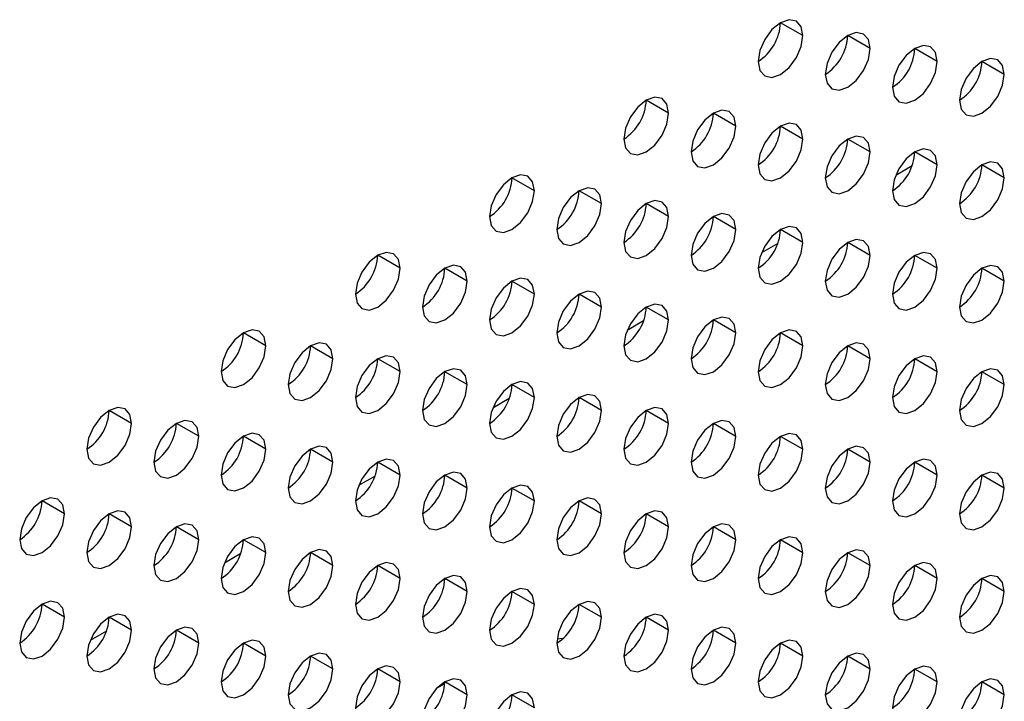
# Model space of a CAD drawing. Header units: millimetres. Extents: x 0 to 1118, y 0 to 864.
# Tile 287 of 438: x 985.26 to 988.37, y 637.62 to 639.77. Entities that reach past the tile are written whole.
import ezdxf

# ---------------------------------------------------------------- set-up
doc = ezdxf.new("R2010")
doc.units = ezdxf.units.MM

msp = doc.modelspace()

# ---------------------------------------------------------------- linework, layer by layer
at = {"color": 7, "linetype": 'Continuous', "lineweight": 25}
for p, q in [((987.7352, 639.7198), (987.6644, 639.7606)), ((987.9473, 639.6789), (987.8766, 639.7197)), ((988.1594, 639.6381), (988.0887, 639.6789)), ((988.3716, 639.5972), (988.3008, 639.638)), ((987.3109, 639.4748), (987.2402, 639.5156)), ((987.523, 639.434), (987.4523, 639.4748)), ((987.7352, 639.3931), (987.6644, 639.434)), ((987.9473, 639.3523), (987.8766, 639.3931)), ((988.1594, 639.3114), (988.0887, 639.3523)), ((988.3716, 639.2706), (988.3008, 639.3114)), ((986.8866, 639.2299), (986.8159, 639.2707)), ((987.0988, 639.1891), (987.0281, 639.2299)), ((987.3109, 639.1482), (987.2402, 639.189)), ((987.523, 639.1074), (987.4523, 639.1482)), ((987.7352, 639.0665), (987.6644, 639.1073)), ((987.9473, 639.0257), (987.8766, 639.0665)), ((986.4624, 638.985), (986.3917, 639.0258)), ((988.1594, 638.9848), (988.0887, 639.0256)), ((986.6745, 638.9441), (986.6038, 638.985)), ((988.3716, 638.944), (988.3008, 638.9848)), ((986.8866, 638.9033), (986.8159, 638.9441)), ((987.0988, 638.8624), (987.0281, 638.9033)), ((987.3109, 638.8216), (987.2402, 638.8624)), ((987.523, 638.7807), (987.4523, 638.8216)), ((986.0381, 638.7401), (985.9674, 638.7809)), ((987.7352, 638.7399), (987.6644, 638.7807)), ((986.2502, 638.6992), (986.1795, 638.74)), ((987.9473, 638.6991), (987.8766, 638.7399)), ((986.4624, 638.6584), (986.3917, 638.6992)), ((988.1594, 638.6582), (988.0887, 638.699)), ((986.6745, 638.6175), (986.6038, 638.6583)), ((988.3716, 638.6174), (988.3008, 638.6582)), ((986.8866, 638.5767), (986.8159, 638.6175)), ((987.0988, 638.5358), (987.0281, 638.5766)), ((985.6138, 638.4951), (985.5431, 638.536)), ((987.3109, 638.495), (987.2402, 638.5358)), ((985.826, 638.4543), (985.7553, 638.4951)), ((987.523, 638.4541), (987.4523, 638.495)), ((986.0381, 638.4134), (985.9674, 638.4543)), ((987.7352, 638.4133), (987.6644, 638.4541)), ((986.2502, 638.3726), (986.1795, 638.4134)), ((987.9473, 638.3724), (987.8766, 638.4133)), ((986.4624, 638.3318), (986.3917, 638.3726)), ((988.1594, 638.3316), (988.0887, 638.3724)), ((986.6745, 638.2909), (986.6038, 638.3317)), ((988.3716, 638.2907), (988.3008, 638.3316)), ((986.8866, 638.2501), (986.8159, 638.2909)), ((985.4017, 638.2094), (985.331, 638.2502)), ((987.0988, 638.2092), (987.0281, 638.25)), ((985.6138, 638.1685), (985.5431, 638.2093)), ((987.3109, 638.1684), (987.2402, 638.2092)), ((985.826, 638.1277), (985.7553, 638.1685)), ((987.523, 638.1275), (987.4523, 638.1683)), ((986.0381, 638.0868), (985.9674, 638.1276)), ((987.7352, 638.0867), (987.6644, 638.1275)), ((986.2502, 638.046), (986.1795, 638.0868)), ((987.9473, 638.0458), (987.8766, 638.0866)), ((986.4624, 638.0051), (986.3917, 638.046)), ((988.1594, 638.005), (988.0887, 638.0458)), ((986.6745, 637.9643), (986.6038, 638.0051)), ((988.3716, 637.9641), (988.3008, 638.0049)), ((986.8866, 637.9234), (986.8159, 637.9643)), ((985.4017, 637.8828), (985.331, 637.9236)), ((987.0988, 637.8826), (987.0281, 637.9234)), ((985.6138, 637.8419), (985.5431, 637.8827)), ((987.3109, 637.8417), (987.2402, 637.8826)), ((985.826, 637.8011), (985.7553, 637.8419)), ((987.523, 637.8009), (987.4523, 637.8417)), ((986.0381, 637.7602), (985.9674, 637.801)), ((987.7352, 637.7601), (987.6644, 637.8009)), ((986.2502, 637.7194), (986.1795, 637.7602)), ((987.9473, 637.7192), (987.8766, 637.76)), ((986.4624, 637.6785), (986.3917, 637.7193)), ((988.1594, 637.6784), (988.0887, 637.7192)), ((986.6745, 637.6377), (986.6038, 637.6785)), ((988.3716, 637.6375), (988.3008, 637.6783)), ((986.8866, 637.5968), (986.8159, 637.6376))]:
    msp.add_line(p, q, dxfattribs=at)
at = {"color": 8, "linetype": 'Continuous', "lineweight": 25}
for p, q in [((988.0801, 639.3083), (988.0284, 639.2784)), ((987.6558, 639.0633), (987.6041, 639.0335)), ((987.2316, 638.8184), (987.1799, 638.7886)), ((986.8073, 638.5735), (986.7556, 638.5436)), ((986.3831, 638.3286), (986.3313, 638.2987)), ((985.9588, 638.0836), (985.9071, 638.0538)), ((985.5345, 637.8387), (985.4828, 637.8089)), ((986.9747, 637.8152), (986.9591, 637.8138)), ((986.5822, 637.6621), (986.6037, 637.6745))]:
    msp.add_line(p, q, dxfattribs=at)
at = {"color": 7, "linetype": 'Continuous', "lineweight": 25, "flags": 128}
for points in [[(987.7352, 639.7198), (987.7298, 639.7479), (987.7144, 639.7655), (987.6915, 639.77), (987.6644, 639.7606), (987.6374, 639.7387), (987.6144, 639.7078), (987.5991, 639.6725), (987.5937, 639.6381)], [(987.5937, 639.6381), (987.5991, 639.61), (987.6144, 639.5923), (987.6374, 639.5879), (987.6644, 639.5973), (987.6915, 639.6191), (987.7144, 639.6501), (987.7298, 639.6854), (987.7352, 639.7198)], [(987.9473, 639.6789), (987.9419, 639.707), (987.9266, 639.7247), (987.9036, 639.7291), (987.8766, 639.7197), (987.8495, 639.6979), (987.8266, 639.667), (987.8113, 639.6316), (987.8059, 639.5973)], [(987.8059, 639.5973), (987.8113, 639.5691), (987.8266, 639.5515), (987.8495, 639.547), (987.8766, 639.5564), (987.9036, 639.5783), (987.9266, 639.6092), (987.9419, 639.6445), (987.9473, 639.6789)], [(988.1594, 639.6381), (988.154, 639.6662), (988.1387, 639.6838), (988.1158, 639.6883), (988.0887, 639.6789), (988.0617, 639.6571), (988.0387, 639.6261), (988.0234, 639.5908), (988.018, 639.5564)], [(988.3716, 639.5972), (988.3662, 639.6253), (988.3508, 639.643), (988.3279, 639.6474), (988.3008, 639.638), (988.2738, 639.6162), (988.2508, 639.5853), (988.2355, 639.5499), (988.2301, 639.5156)], [(988.018, 639.5564), (988.0234, 639.5283), (988.0387, 639.5106), (988.0617, 639.5062), (988.0887, 639.5156), (988.1158, 639.5374), (988.1387, 639.5684), (988.154, 639.6037), (988.1594, 639.6381)], [(988.2301, 639.5156), (988.2355, 639.4874), (988.2508, 639.4698), (988.2738, 639.4653), (988.3008, 639.4747), (988.3279, 639.4966), (988.3508, 639.5275), (988.3662, 639.5629), (988.3716, 639.5972)], [(987.3109, 639.4748), (987.3055, 639.503), (987.2902, 639.5206), (987.2672, 639.5251), (987.2402, 639.5157), (987.2131, 639.4938), (987.1902, 639.4629), (987.1749, 639.4275), (987.1695, 639.3932)], [(987.1695, 639.3932), (987.1749, 639.365), (987.1902, 639.3474), (987.2131, 639.3429), (987.2402, 639.3524), (987.2672, 639.3742), (987.2902, 639.4051), (987.3055, 639.4405), (987.3109, 639.4748)], [(987.523, 639.434), (987.5176, 639.4621), (987.5023, 639.4798), (987.4794, 639.4842), (987.4523, 639.4748), (987.4253, 639.453), (987.4023, 639.422), (987.387, 639.3867), (987.3816, 639.3523)], [(987.3816, 639.3523), (987.387, 639.3242), (987.4023, 639.3066), (987.4253, 639.3021), (987.4523, 639.3115), (987.4794, 639.3333), (987.5023, 639.3643), (987.5176, 639.3996), (987.523, 639.434)], [(987.7352, 639.3931), (987.7298, 639.4213), (987.7144, 639.4389), (987.6915, 639.4434), (987.6644, 639.434), (987.6374, 639.4121), (987.6144, 639.3812), (987.5991, 639.3458), (987.5937, 639.3115)], [(987.9473, 639.3523), (987.9419, 639.3804), (987.9266, 639.3981), (987.9036, 639.4025), (987.8766, 639.3931), (987.8495, 639.3713), (987.8266, 639.3403), (987.8113, 639.305), (987.8059, 639.2706)], [(987.5937, 639.3115), (987.5991, 639.2834), (987.6144, 639.2657), (987.6374, 639.2613), (987.6644, 639.2707), (987.6915, 639.2925), (987.7144, 639.3234), (987.7298, 639.3588), (987.7352, 639.3931)], [(987.8059, 639.2706), (987.8113, 639.2425), (987.8266, 639.2249), (987.8495, 639.2204), (987.8766, 639.2298), (987.9036, 639.2516), (987.9266, 639.2826), (987.9419, 639.3179), (987.9473, 639.3523)], [(988.1594, 639.3114), (988.154, 639.3396), (988.1387, 639.3572), (988.1158, 639.3617), (988.0887, 639.3523), (988.0617, 639.3304), (988.0387, 639.2995), (988.0234, 639.2642), (988.018, 639.2298)], [(988.018, 639.2298), (988.0234, 639.2017), (988.0387, 639.184), (988.0617, 639.1796), (988.0887, 639.189), (988.1158, 639.2108), (988.1387, 639.2417), (988.154, 639.2771), (988.1594, 639.3114)], [(988.3716, 639.2706), (988.3662, 639.2987), (988.3508, 639.3164), (988.3279, 639.3208), (988.3008, 639.3114), (988.2738, 639.2896), (988.2508, 639.2586), (988.2355, 639.2233), (988.2301, 639.189)], [(986.8866, 639.2299), (986.8812, 639.258), (986.8659, 639.2757), (986.843, 639.2801), (986.8159, 639.2707), (986.7889, 639.2489), (986.7659, 639.218), (986.7506, 639.1826), (986.7452, 639.1483)], [(988.2301, 639.189), (988.2355, 639.1608), (988.2508, 639.1432), (988.2738, 639.1387), (988.3008, 639.1481), (988.3279, 639.17), (988.3508, 639.2009), (988.3662, 639.2362), (988.3716, 639.2706)], [(986.7452, 639.1483), (986.7506, 639.1201), (986.7659, 639.1025), (986.7889, 639.098), (986.8159, 639.1074), (986.843, 639.1293), (986.8659, 639.1602), (986.8812, 639.1956), (986.8866, 639.2299)], [(987.0988, 639.1891), (987.0934, 639.2172), (987.0781, 639.2348), (987.0551, 639.2393), (987.0281, 639.2299), (987.001, 639.2081), (986.9781, 639.1771), (986.9627, 639.1418), (986.9573, 639.1074)], [(986.9573, 639.1074), (986.9627, 639.0793), (986.9781, 639.0616), (987.001, 639.0572), (987.0281, 639.0666), (987.0551, 639.0884), (987.0781, 639.1194), (987.0934, 639.1547), (987.0988, 639.1891)], [(987.3109, 639.1482), (987.3055, 639.1764), (987.2902, 639.194), (987.2672, 639.1985), (987.2402, 639.189), (987.2131, 639.1672), (987.1902, 639.1363), (987.1749, 639.1009), (987.1695, 639.0666)], [(987.1695, 639.0666), (987.1749, 639.0384), (987.1902, 639.0208), (987.2131, 639.0163), (987.2402, 639.0257), (987.2672, 639.0476), (987.2902, 639.0785), (987.3055, 639.1139), (987.3109, 639.1482)], [(987.523, 639.1074), (987.5176, 639.1355), (987.5023, 639.1531), (987.4794, 639.1576), (987.4523, 639.1482), (987.4253, 639.1264), (987.4023, 639.0954), (987.387, 639.0601), (987.3816, 639.0257)], [(987.3816, 639.0257), (987.387, 638.9976), (987.4023, 638.9799), (987.4253, 638.9755), (987.4523, 638.9849), (987.4794, 639.0067), (987.5023, 639.0377), (987.5176, 639.073), (987.523, 639.1074)], [(987.7352, 639.0665), (987.7298, 639.0947), (987.7144, 639.1123), (987.6915, 639.1168), (987.6644, 639.1074), (987.6374, 639.0855), (987.6144, 639.0546), (987.5991, 639.0192), (987.5937, 638.9849)], [(987.5937, 638.9849), (987.5991, 638.9567), (987.6144, 638.9391), (987.6374, 638.9346), (987.6644, 638.944), (987.6915, 638.9659), (987.7144, 638.9968), (987.7298, 639.0322), (987.7352, 639.0665)], [(987.9473, 639.0257), (987.9419, 639.0538), (987.9266, 639.0715), (987.9036, 639.0759), (987.8766, 639.0665), (987.8495, 639.0447), (987.8266, 639.0137), (987.8113, 638.9784), (987.8059, 638.944)], [(986.4624, 638.985), (986.457, 639.0131), (986.4417, 639.0308), (986.4187, 639.0352), (986.3917, 639.0258), (986.3646, 639.004), (986.3417, 638.973), (986.3263, 638.9377), (986.3209, 638.9033)], [(987.8059, 638.944), (987.8113, 638.9159), (987.8266, 638.8982), (987.8495, 638.8938), (987.8766, 638.9032), (987.9036, 638.925), (987.9266, 638.956), (987.9419, 638.9913), (987.9473, 639.0257)], [(988.1594, 638.9848), (988.154, 639.013), (988.1387, 639.0306), (988.1158, 639.0351), (988.0887, 639.0257), (988.0617, 639.0038), (988.0387, 638.9729), (988.0234, 638.9375), (988.018, 638.9032)], [(986.6745, 638.9441), (986.6691, 638.9723), (986.6538, 638.9899), (986.6308, 638.9944), (986.6038, 638.985), (986.5767, 638.9631), (986.5538, 638.9322), (986.5385, 638.8968), (986.5331, 638.8625)], [(988.3716, 638.944), (988.3662, 638.9721), (988.3508, 638.9898), (988.3279, 638.9942), (988.3008, 638.9848), (988.2738, 638.963), (988.2508, 638.932), (988.2355, 638.8967), (988.2301, 638.8623)], [(986.3209, 638.9033), (986.3263, 638.8752), (986.3417, 638.8576), (986.3646, 638.8531), (986.3917, 638.8625), (986.4187, 638.8843), (986.4417, 638.9153), (986.457, 638.9506), (986.4624, 638.985)], [(988.018, 638.9032), (988.0234, 638.875), (988.0387, 638.8574), (988.0617, 638.8529), (988.0887, 638.8623), (988.1158, 638.8842), (988.1387, 638.9151), (988.154, 638.9505), (988.1594, 638.9848)], [(986.5331, 638.8625), (986.5385, 638.8344), (986.5538, 638.8167), (986.5767, 638.8123), (986.6038, 638.8217), (986.6308, 638.8435), (986.6538, 638.8744), (986.6691, 638.9098), (986.6745, 638.9441)], [(986.8866, 638.9033), (986.8812, 638.9314), (986.8659, 638.9491), (986.843, 638.9535), (986.8159, 638.9441), (986.7889, 638.9223), (986.7659, 638.8913), (986.7506, 638.856), (986.7452, 638.8216)], [(988.2301, 638.8623), (988.2355, 638.8342), (988.2508, 638.8166), (988.2738, 638.8121), (988.3008, 638.8215), (988.3279, 638.8433), (988.3508, 638.8743), (988.3662, 638.9096), (988.3716, 638.944)], [(986.7452, 638.8216), (986.7506, 638.7935), (986.7659, 638.7759), (986.7889, 638.7714), (986.8159, 638.7808), (986.843, 638.8027), (986.8659, 638.8336), (986.8812, 638.8689), (986.8866, 638.9033)], [(987.0988, 638.8624), (987.0934, 638.8906), (987.0781, 638.9082), (987.0551, 638.9127), (987.0281, 638.9033), (987.001, 638.8814), (986.9781, 638.8505), (986.9627, 638.8152), (986.9573, 638.7808)], [(987.3109, 638.8216), (987.3055, 638.8497), (987.2902, 638.8674), (987.2672, 638.8718), (987.2402, 638.8624), (987.2131, 638.8406), (987.1902, 638.8096), (987.1749, 638.7743), (987.1695, 638.74)], [(986.9573, 638.7808), (986.9627, 638.7527), (986.9781, 638.735), (987.001, 638.7306), (987.0281, 638.74), (987.0551, 638.7618), (987.0781, 638.7927), (987.0934, 638.8281), (987.0988, 638.8624)], [(987.1695, 638.74), (987.1749, 638.7118), (987.1902, 638.6942), (987.2131, 638.6897), (987.2402, 638.6991), (987.2672, 638.721), (987.2902, 638.7519), (987.3055, 638.7872), (987.3109, 638.8216)], [(987.523, 638.7807), (987.5176, 638.8089), (987.5023, 638.8265), (987.4794, 638.831), (987.4523, 638.8216), (987.4253, 638.7997), (987.4023, 638.7688), (987.387, 638.7335), (987.3816, 638.6991)], [(986.0381, 638.7401), (986.0327, 638.7682), (986.0174, 638.7858), (985.9945, 638.7903), (985.9674, 638.7809), (985.9403, 638.7591), (985.9174, 638.7281), (985.9021, 638.6928), (985.8967, 638.6584)], [(987.3816, 638.6991), (987.387, 638.671), (987.4023, 638.6533), (987.4253, 638.6489), (987.4523, 638.6583), (987.4794, 638.6801), (987.5023, 638.7111), (987.5176, 638.7464), (987.523, 638.7807)], [(987.7352, 638.7399), (987.7298, 638.768), (987.7144, 638.7857), (987.6915, 638.7901), (987.6644, 638.7807), (987.6374, 638.7589), (987.6144, 638.728), (987.5991, 638.6926), (987.5937, 638.6583)], [(986.2502, 638.6992), (986.2449, 638.7274), (986.2295, 638.745), (986.2066, 638.7495), (986.1795, 638.74), (986.1525, 638.7182), (986.1295, 638.6873), (986.1142, 638.6519), (986.1088, 638.6176)], [(987.9473, 638.6991), (987.9419, 638.7272), (987.9266, 638.7448), (987.9036, 638.7493), (987.8766, 638.7399), (987.8495, 638.7181), (987.8266, 638.6871), (987.8113, 638.6518), (987.8059, 638.6174)], [(985.8967, 638.6584), (985.9021, 638.6303), (985.9174, 638.6126), (985.9403, 638.6082), (985.9674, 638.6176), (985.9945, 638.6394), (986.0174, 638.6704), (986.0327, 638.7057), (986.0381, 638.7401)], [(987.5937, 638.6583), (987.5991, 638.6301), (987.6144, 638.6125), (987.6374, 638.608), (987.6644, 638.6174), (987.6915, 638.6393), (987.7144, 638.6702), (987.7298, 638.7055), (987.7352, 638.7399)], [(986.1088, 638.6176), (986.1142, 638.5894), (986.1295, 638.5718), (986.1525, 638.5673), (986.1795, 638.5767), (986.2066, 638.5986), (986.2295, 638.6295), (986.2449, 638.6649), (986.2502, 638.6992)], [(986.4624, 638.6584), (986.457, 638.6865), (986.4417, 638.7041), (986.4187, 638.7086), (986.3917, 638.6992), (986.3646, 638.6774), (986.3417, 638.6464), (986.3263, 638.6111), (986.3209, 638.5767)], [(987.8059, 638.6174), (987.8113, 638.5893), (987.8266, 638.5716), (987.8495, 638.5672), (987.8766, 638.5766), (987.9036, 638.5984), (987.9266, 638.6294), (987.9419, 638.6647), (987.9473, 638.6991)], [(988.1594, 638.6582), (988.154, 638.6863), (988.1387, 638.704), (988.1158, 638.7084), (988.0887, 638.699), (988.0617, 638.6772), (988.0387, 638.6463), (988.0234, 638.6109), (988.018, 638.5766)], [(986.3209, 638.5767), (986.3263, 638.5486), (986.3417, 638.5309), (986.3646, 638.5265), (986.3917, 638.5359), (986.4187, 638.5577), (986.4417, 638.5887), (986.457, 638.624), (986.4624, 638.6584)], [(986.6745, 638.6175), (986.6691, 638.6457), (986.6538, 638.6633), (986.6308, 638.6678), (986.6038, 638.6584), (986.5767, 638.6365), (986.5538, 638.6056), (986.5385, 638.5702), (986.5331, 638.5359)], [(988.018, 638.5766), (988.0234, 638.5484), (988.0387, 638.5308), (988.0617, 638.5263), (988.0887, 638.5357), (988.1158, 638.5576), (988.1387, 638.5885), (988.154, 638.6239), (988.1594, 638.6582)], [(988.3716, 638.6174), (988.3662, 638.6455), (988.3508, 638.6631), (988.3279, 638.6676), (988.3008, 638.6582), (988.2738, 638.6364), (988.2508, 638.6054), (988.2355, 638.5701), (988.2301, 638.5357)], [(986.8866, 638.5767), (986.8812, 638.6048), (986.8659, 638.6225), (986.843, 638.6269), (986.8159, 638.6175), (986.7889, 638.5957), (986.7659, 638.5647), (986.7506, 638.5294), (986.7452, 638.495)], [(986.5331, 638.5359), (986.5385, 638.5077), (986.5538, 638.4901), (986.5767, 638.4856), (986.6038, 638.495), (986.6308, 638.5169), (986.6538, 638.5478), (986.6691, 638.5832), (986.6745, 638.6175)], [(988.2301, 638.5357), (988.2355, 638.5076), (988.2508, 638.4899), (988.2738, 638.4855), (988.3008, 638.4949), (988.3279, 638.5167), (988.3508, 638.5477), (988.3662, 638.583), (988.3716, 638.6174)], [(986.7452, 638.495), (986.7506, 638.4669), (986.7659, 638.4492), (986.7889, 638.4448), (986.8159, 638.4542), (986.843, 638.476), (986.8659, 638.507), (986.8812, 638.5423), (986.8866, 638.5767)], [(987.0988, 638.5358), (987.0934, 638.564), (987.0781, 638.5816), (987.0551, 638.5861), (987.0281, 638.5767), (987.001, 638.5548), (986.9781, 638.5239), (986.9627, 638.4885), (986.9573, 638.4542)], [(985.6138, 638.4951), (985.6085, 638.5233), (985.5931, 638.5409), (985.5702, 638.5454), (985.5431, 638.536), (985.5161, 638.5141), (985.4931, 638.4832), (985.4778, 638.4479), (985.4724, 638.4135)], [(986.9573, 638.4542), (986.9627, 638.426), (986.9781, 638.4084), (987.001, 638.4039), (987.0281, 638.4134), (987.0551, 638.4352), (987.0781, 638.4661), (987.0934, 638.5015), (987.0988, 638.5358)], [(987.3109, 638.495), (987.3055, 638.5231), (987.2902, 638.5408), (987.2672, 638.5452), (987.2402, 638.5358), (987.2131, 638.514), (987.1902, 638.483), (987.1749, 638.4477), (987.1695, 638.4133)], [(985.4724, 638.4135), (985.4778, 638.3854), (985.4931, 638.3677), (985.5161, 638.3633), (985.5431, 638.3727), (985.5702, 638.3945), (985.5931, 638.4254), (985.6085, 638.4608), (985.6138, 638.4951)], [(985.826, 638.4543), (985.8206, 638.4824), (985.8053, 638.5001), (985.7823, 638.5045), (985.7553, 638.4951), (985.7282, 638.4733), (985.7053, 638.4423), (985.6899, 638.407), (985.6846, 638.3727)], [(987.1695, 638.4133), (987.1749, 638.3852), (987.1902, 638.3676), (987.2131, 638.3631), (987.2402, 638.3725), (987.2672, 638.3943), (987.2902, 638.4253), (987.3055, 638.4606), (987.3109, 638.495)], [(987.523, 638.4541), (987.5176, 638.4823), (987.5023, 638.4999), (987.4794, 638.5044), (987.4523, 638.495), (987.4253, 638.4731), (987.4023, 638.4422), (987.387, 638.4068), (987.3816, 638.3725)], [(986.0381, 638.4134), (986.0327, 638.4416), (986.0174, 638.4592), (985.9945, 638.4637), (985.9674, 638.4543), (985.9403, 638.4324), (985.9174, 638.4015), (985.9021, 638.3662), (985.8967, 638.3318)], [(985.6846, 638.3727), (985.6899, 638.3445), (985.7053, 638.3269), (985.7282, 638.3224), (985.7553, 638.3318), (985.7823, 638.3537), (985.8053, 638.3846), (985.8206, 638.4199), (985.826, 638.4543)], [(987.3816, 638.3725), (987.387, 638.3444), (987.4023, 638.3267), (987.4253, 638.3223), (987.4523, 638.3317), (987.4794, 638.3535), (987.5023, 638.3844), (987.5176, 638.4198), (987.523, 638.4541)], [(987.7352, 638.4133), (987.7298, 638.4414), (987.7144, 638.4591), (987.6915, 638.4635), (987.6644, 638.4541), (987.6374, 638.4323), (987.6144, 638.4013), (987.5991, 638.366), (987.5937, 638.3316)], [(985.8967, 638.3318), (985.9021, 638.3037), (985.9174, 638.286), (985.9403, 638.2816), (985.9674, 638.291), (985.9945, 638.3128), (986.0174, 638.3437), (986.0327, 638.3791), (986.0381, 638.4134)], [(986.2502, 638.3726), (986.2449, 638.4007), (986.2295, 638.4184), (986.2066, 638.4228), (986.1795, 638.4134), (986.1525, 638.3916), (986.1295, 638.3607), (986.1142, 638.3253), (986.1088, 638.291)], [(987.5937, 638.3316), (987.5991, 638.3035), (987.6144, 638.2859), (987.6374, 638.2814), (987.6644, 638.2908), (987.6915, 638.3126), (987.7144, 638.3436), (987.7298, 638.3789), (987.7352, 638.4133)], [(987.9473, 638.3724), (987.9419, 638.4006), (987.9266, 638.4182), (987.9036, 638.4227), (987.8766, 638.4133), (987.8495, 638.3914), (987.8266, 638.3605), (987.8113, 638.3252), (987.8059, 638.2908)], [(986.1088, 638.291), (986.1142, 638.2628), (986.1295, 638.2452), (986.1525, 638.2407), (986.1795, 638.2501), (986.2066, 638.272), (986.2295, 638.3029), (986.2449, 638.3382), (986.2502, 638.3726)], [(986.4624, 638.3318), (986.457, 638.3599), (986.4417, 638.3775), (986.4187, 638.382), (986.3917, 638.3726), (986.3646, 638.3507), (986.3417, 638.3198), (986.3263, 638.2845), (986.3209, 638.2501)], [(987.8059, 638.2908), (987.8113, 638.2627), (987.8266, 638.245), (987.8495, 638.2406), (987.8766, 638.25), (987.9036, 638.2718), (987.9266, 638.3027), (987.9419, 638.3381), (987.9473, 638.3724)], [(988.1594, 638.3316), (988.154, 638.3597), (988.1387, 638.3774), (988.1158, 638.3818), (988.0887, 638.3724), (988.0617, 638.3506), (988.0387, 638.3196), (988.0234, 638.2843), (988.018, 638.25)], [(986.6745, 638.2909), (986.6691, 638.319), (986.6538, 638.3367), (986.6308, 638.3411), (986.6038, 638.3317), (986.5767, 638.3099), (986.5538, 638.279), (986.5385, 638.2436), (986.5331, 638.2093)], [(988.3716, 638.2907), (988.3662, 638.3189), (988.3508, 638.3365), (988.3279, 638.341), (988.3008, 638.3316), (988.2738, 638.3097), (988.2508, 638.2788), (988.2355, 638.2435), (988.2301, 638.2091)], [(986.3209, 638.2501), (986.3263, 638.222), (986.3417, 638.2043), (986.3646, 638.1999), (986.3917, 638.2093), (986.4187, 638.2311), (986.4417, 638.2621), (986.457, 638.2974), (986.4624, 638.3318)], [(988.018, 638.25), (988.0234, 638.2218), (988.0387, 638.2042), (988.0617, 638.1997), (988.0887, 638.2091), (988.1158, 638.231), (988.1387, 638.2619), (988.154, 638.2972), (988.1594, 638.3316)], [(986.5331, 638.2093), (986.5385, 638.1811), (986.5538, 638.1635), (986.5767, 638.159), (986.6038, 638.1684), (986.6308, 638.1903), (986.6538, 638.2212), (986.6691, 638.2565), (986.6745, 638.2909)], [(986.8866, 638.2501), (986.8812, 638.2782), (986.8659, 638.2958), (986.843, 638.3003), (986.8159, 638.2909), (986.7889, 638.2691), (986.7659, 638.2381), (986.7506, 638.2028), (986.7452, 638.1684)], [(988.2301, 638.2091), (988.2355, 638.181), (988.2508, 638.1633), (988.2738, 638.1589), (988.3008, 638.1683), (988.3279, 638.1901), (988.3508, 638.221), (988.3662, 638.2564), (988.3716, 638.2907)], [(985.4017, 638.2094), (985.3963, 638.2375), (985.381, 638.2552), (985.3581, 638.2596), (985.331, 638.2502), (985.3039, 638.2284), (985.281, 638.1974), (985.2657, 638.1621), (985.2603, 638.1277)], [(986.7452, 638.1684), (986.7506, 638.1403), (986.7659, 638.1226), (986.7889, 638.1182), (986.8159, 638.1276), (986.843, 638.1494), (986.8659, 638.1804), (986.8812, 638.2157), (986.8866, 638.2501)], [(987.0988, 638.2092), (987.0934, 638.2373), (987.0781, 638.255), (987.0551, 638.2594), (987.0281, 638.25), (987.001, 638.2282), (986.9781, 638.1973), (986.9627, 638.1619), (986.9573, 638.1276)], [(985.6138, 638.1685), (985.6085, 638.1967), (985.5931, 638.2143), (985.5702, 638.2188), (985.5431, 638.2094), (985.5161, 638.1875), (985.4931, 638.1566), (985.4778, 638.1212), (985.4724, 638.0869)], [(987.3109, 638.1684), (987.3055, 638.1965), (987.2902, 638.2141), (987.2672, 638.2186), (987.2402, 638.2092), (987.2131, 638.1874), (987.1902, 638.1564), (987.1749, 638.1211), (987.1695, 638.0867)], [(985.2603, 638.1277), (985.2657, 638.0996), (985.281, 638.0819), (985.3039, 638.0775), (985.331, 638.0869), (985.3581, 638.1087), (985.381, 638.1397), (985.3963, 638.175), (985.4017, 638.2094)], [(986.9573, 638.1276), (986.9627, 638.0994), (986.9781, 638.0818), (987.001, 638.0773), (987.0281, 638.0867), (987.0551, 638.1086), (987.0781, 638.1395), (987.0934, 638.1749), (987.0988, 638.2092)], [(985.4724, 638.0869), (985.4778, 638.0587), (985.4931, 638.0411), (985.5161, 638.0366), (985.5431, 638.046), (985.5702, 638.0679), (985.5931, 638.0988), (985.6085, 638.1342), (985.6138, 638.1685)], [(985.826, 638.1277), (985.8206, 638.1558), (985.8053, 638.1735), (985.7823, 638.1779), (985.7553, 638.1685), (985.7282, 638.1467), (985.7053, 638.1157), (985.6899, 638.0804), (985.6846, 638.046)], [(987.1695, 638.0867), (987.1749, 638.0586), (987.1902, 638.0409), (987.2131, 638.0365), (987.2402, 638.0459), (987.2672, 638.0677), (987.2902, 638.0987), (987.3055, 638.134), (987.3109, 638.1684)], [(987.523, 638.1275), (987.5176, 638.1557), (987.5023, 638.1733), (987.4794, 638.1778), (987.4523, 638.1683), (987.4253, 638.1465), (987.4023, 638.1156), (987.387, 638.0802), (987.3816, 638.0459)], [(985.6846, 638.046), (985.6899, 638.0179), (985.7053, 638.0003), (985.7282, 637.9958), (985.7553, 638.0052), (985.7823, 638.027), (985.8053, 638.058), (985.8206, 638.0933), (985.826, 638.1277)], [(986.0381, 638.0868), (986.0327, 638.115), (986.0174, 638.1326), (985.9945, 638.1371), (985.9674, 638.1277), (985.9403, 638.1058), (985.9174, 638.0749), (985.9021, 638.0395), (985.8967, 638.0052)], [(987.3816, 638.0459), (987.387, 638.0177), (987.4023, 638.0001), (987.4253, 637.9956), (987.4523, 638.005), (987.4794, 638.0269), (987.5023, 638.0578), (987.5176, 638.0932), (987.523, 638.1275)], [(987.7352, 638.0867), (987.7298, 638.1148), (987.7144, 638.1325), (987.6915, 638.1369), (987.6644, 638.1275), (987.6374, 638.1057), (987.6144, 638.0747), (987.5991, 638.0394), (987.5937, 638.005)], [(986.2502, 638.046), (986.2449, 638.0741), (986.2295, 638.0918), (986.2066, 638.0962), (986.1795, 638.0868), (986.1525, 638.065), (986.1295, 638.034), (986.1142, 637.9987), (986.1088, 637.9643)], [(987.9473, 638.0458), (987.9419, 638.074), (987.9266, 638.0916), (987.9036, 638.0961), (987.8766, 638.0867), (987.8495, 638.0648), (987.8266, 638.0339), (987.8113, 637.9985), (987.8059, 637.9642)], [(985.8967, 638.0052), (985.9021, 637.977), (985.9174, 637.9594), (985.9403, 637.9549), (985.9674, 637.9644), (985.9945, 637.9862), (986.0174, 638.0171), (986.0327, 638.0525), (986.0381, 638.0868)], [(987.5937, 638.005), (987.5991, 637.9769), (987.6144, 637.9592), (987.6374, 637.9548), (987.6644, 637.9642), (987.6915, 637.986), (987.7144, 638.017), (987.7298, 638.0523), (987.7352, 638.0867)], [(986.1088, 637.9643), (986.1142, 637.9362), (986.1295, 637.9186), (986.1525, 637.9141), (986.1795, 637.9235), (986.2066, 637.9453), (986.2295, 637.9763), (986.2449, 638.0116), (986.2502, 638.046)], [(986.4624, 638.0051), (986.457, 638.0333), (986.4417, 638.0509), (986.4187, 638.0554), (986.3917, 638.046), (986.3646, 638.0241), (986.3417, 637.9932), (986.3263, 637.9578), (986.3209, 637.9235)], [(987.8059, 637.9642), (987.8113, 637.936), (987.8266, 637.9184), (987.8495, 637.9139), (987.8766, 637.9233), (987.9036, 637.9452), (987.9266, 637.9761), (987.9419, 638.0115), (987.9473, 638.0458)], [(988.1594, 638.005), (988.154, 638.0331), (988.1387, 638.0508), (988.1158, 638.0552), (988.0887, 638.0458), (988.0617, 638.024), (988.0387, 637.993), (988.0234, 637.9577), (988.018, 637.9233)], [(986.3209, 637.9235), (986.3263, 637.8954), (986.3417, 637.8777), (986.3646, 637.8733), (986.3917, 637.8827), (986.4187, 637.9045), (986.4417, 637.9354), (986.457, 637.9708), (986.4624, 638.0051)], [(986.6745, 637.9643), (986.6691, 637.9924), (986.6538, 638.0101), (986.6308, 638.0145), (986.6038, 638.0051), (986.5767, 637.9833), (986.5538, 637.9523), (986.5385, 637.917), (986.5331, 637.8826)], [(988.018, 637.9233), (988.0234, 637.8952), (988.0387, 637.8776), (988.0617, 637.8731), (988.0887, 637.8825), (988.1158, 637.9043), (988.1387, 637.9353), (988.154, 637.9706), (988.1594, 638.005)], [(988.3716, 637.9641), (988.3662, 637.9923), (988.3508, 638.0099), (988.3279, 638.0144), (988.3008, 638.005), (988.2738, 637.9831), (988.2508, 637.9522), (988.2355, 637.9168), (988.2301, 637.8825)], [(986.8866, 637.9234), (986.8812, 637.9516), (986.8659, 637.9692), (986.843, 637.9737), (986.8159, 637.9643), (986.7889, 637.9424), (986.7659, 637.9115), (986.7506, 637.8762), (986.7452, 637.8418)], [(986.5331, 637.8826), (986.5385, 637.8545), (986.5538, 637.8369), (986.5767, 637.8324), (986.6038, 637.8418), (986.6308, 637.8636), (986.6538, 637.8946), (986.6691, 637.9299), (986.6745, 637.9643)], [(988.2301, 637.8825), (988.2355, 637.8543), (988.2508, 637.8367), (988.2738, 637.8322), (988.3008, 637.8417), (988.3279, 637.8635), (988.3508, 637.8944), (988.3662, 637.9298), (988.3716, 637.9641)], [(985.4017, 637.8828), (985.3963, 637.9109), (985.381, 637.9285), (985.3581, 637.933), (985.331, 637.9236), (985.3039, 637.9017), (985.281, 637.8708), (985.2657, 637.8355), (985.2603, 637.8011)], [(986.7452, 637.8418), (986.7506, 637.8137), (986.7659, 637.796), (986.7889, 637.7916), (986.8159, 637.801), (986.843, 637.8228), (986.8659, 637.8537), (986.8812, 637.8891), (986.8866, 637.9234)], [(987.0988, 637.8826), (987.0934, 637.9107), (987.0781, 637.9284), (987.0551, 637.9328), (987.0281, 637.9234), (987.001, 637.9016), (986.9781, 637.8706), (986.9627, 637.8353), (986.9573, 637.801)], [(985.2603, 637.8011), (985.2657, 637.773), (985.281, 637.7553), (985.3039, 637.7509), (985.331, 637.7603), (985.3581, 637.7821), (985.381, 637.8131), (985.3963, 637.8484), (985.4017, 637.8828)], [(985.6138, 637.8419), (985.6085, 637.87), (985.5931, 637.8877), (985.5702, 637.8921), (985.5431, 637.8827), (985.5161, 637.8609), (985.4931, 637.83), (985.4778, 637.7946), (985.4724, 637.7603)], [(986.9573, 637.801), (986.9627, 637.7728), (986.9781, 637.7552), (987.001, 637.7507), (987.0281, 637.7601), (987.0551, 637.782), (987.0781, 637.8129), (987.0934, 637.8482), (987.0988, 637.8826)], [(987.3109, 637.8417), (987.3055, 637.8699), (987.2902, 637.8875), (987.2672, 637.892), (987.2402, 637.8826), (987.2131, 637.8607), (987.1902, 637.8298), (987.1749, 637.7945), (987.1695, 637.7601)], [(985.4724, 637.7603), (985.4778, 637.7321), (985.4931, 637.7145), (985.5161, 637.71), (985.5431, 637.7194), (985.5702, 637.7413), (985.5931, 637.7722), (985.6085, 637.8076), (985.6138, 637.8419)], [(985.826, 637.8011), (985.8206, 637.8292), (985.8053, 637.8468), (985.7823, 637.8513), (985.7553, 637.8419), (985.7282, 637.8201), (985.7053, 637.7891), (985.6899, 637.7538), (985.6846, 637.7194)], [(987.1695, 637.7601), (987.1749, 637.732), (987.1902, 637.7143), (987.2131, 637.7099), (987.2402, 637.7193), (987.2672, 637.7411), (987.2902, 637.7721), (987.3055, 637.8074), (987.3109, 637.8417)], [(987.523, 637.8009), (987.5176, 637.829), (987.5023, 637.8467), (987.4794, 637.8511), (987.4523, 637.8417), (987.4253, 637.8199), (987.4023, 637.789), (987.387, 637.7536), (987.3816, 637.7193)], [(986.0381, 637.7602), (986.0327, 637.7884), (986.0174, 637.806), (985.9945, 637.8105), (985.9674, 637.801), (985.9403, 637.7792), (985.9174, 637.7483), (985.9021, 637.7129), (985.8967, 637.6786)], [(985.6846, 637.7194), (985.6899, 637.6913), (985.7053, 637.6736), (985.7282, 637.6692), (985.7553, 637.6786), (985.7823, 637.7004), (985.8053, 637.7314), (985.8206, 637.7667), (985.826, 637.8011)], [(987.3816, 637.7193), (987.387, 637.6911), (987.4023, 637.6735), (987.4253, 637.669), (987.4523, 637.6784), (987.4794, 637.7003), (987.5023, 637.7312), (987.5176, 637.7665), (987.523, 637.8009)], [(987.7352, 637.7601), (987.7298, 637.7882), (987.7144, 637.8058), (987.6915, 637.8103), (987.6644, 637.8009), (987.6374, 637.779), (987.6144, 637.7481), (987.5991, 637.7128), (987.5937, 637.6784)], [(985.8967, 637.6786), (985.9021, 637.6504), (985.9174, 637.6328), (985.9403, 637.6283), (985.9674, 637.6377), (985.9945, 637.6596), (986.0174, 637.6905), (986.0327, 637.7259), (986.0381, 637.7602)], [(986.2502, 637.7194), (986.2449, 637.7475), (986.2295, 637.7651), (986.2066, 637.7696), (986.1795, 637.7602), (986.1525, 637.7384), (986.1295, 637.7074), (986.1142, 637.6721), (986.1088, 637.6377)], [(987.5937, 637.6784), (987.5991, 637.6503), (987.6144, 637.6326), (987.6374, 637.6282), (987.6644, 637.6376), (987.6915, 637.6594), (987.7144, 637.6904), (987.7298, 637.7257), (987.7352, 637.7601)], [(987.9473, 637.7192), (987.9419, 637.7473), (987.9266, 637.765), (987.9036, 637.7694), (987.8766, 637.76), (987.8495, 637.7382), (987.8266, 637.7073), (987.8113, 637.6719), (987.8059, 637.6376)], [(986.1088, 637.6377), (986.1142, 637.6096), (986.1295, 637.5919), (986.1525, 637.5875), (986.1795, 637.5969), (986.2066, 637.6187), (986.2295, 637.6497), (986.2449, 637.685), (986.2502, 637.7194)], [(986.4624, 637.6785), (986.457, 637.7067), (986.4417, 637.7243), (986.4187, 637.7288), (986.3917, 637.7194), (986.3646, 637.6975), (986.3417, 637.6666), (986.3263, 637.6312), (986.3209, 637.5969)], [(987.8059, 637.6376), (987.8113, 637.6094), (987.8266, 637.5918), (987.8495, 637.5873), (987.8766, 637.5967), (987.9036, 637.6186), (987.9266, 637.6495), (987.9419, 637.6849), (987.9473, 637.7192)], [(988.1594, 637.6784), (988.154, 637.7065), (988.1387, 637.7241), (988.1158, 637.7286), (988.0887, 637.7192), (988.0617, 637.6974), (988.0387, 637.6664), (988.0234, 637.6311), (988.018, 637.5967)], [(986.6745, 637.6377), (986.6691, 637.6658), (986.6538, 637.6835), (986.6308, 637.6879), (986.6038, 637.6785), (986.5767, 637.6567), (986.5538, 637.6257), (986.5385, 637.5904), (986.5331, 637.556)], [(988.3716, 637.6375), (988.3662, 637.6657), (988.3508, 637.6833), (988.3279, 637.6878), (988.3008, 637.6783), (988.2738, 637.6565), (988.2508, 637.6256), (988.2355, 637.5902), (988.2301, 637.5559)], [(986.3209, 637.5969), (986.3263, 637.5687), (986.3417, 637.5511), (986.3646, 637.5466), (986.3917, 637.556), (986.4187, 637.5779), (986.4417, 637.6088), (986.457, 637.6442), (986.4624, 637.6785)], [(988.018, 637.5967), (988.0234, 637.5686), (988.0387, 637.5509), (988.0617, 637.5465), (988.0887, 637.5559), (988.1158, 637.5777), (988.1387, 637.6087), (988.154, 637.644), (988.1594, 637.6784)], [(986.5331, 637.556), (986.5385, 637.5279), (986.5538, 637.5102), (986.5767, 637.5058), (986.6038, 637.5152), (986.6308, 637.537), (986.6538, 637.568), (986.6691, 637.6033), (986.6745, 637.6377)], [(986.8866, 637.5968), (986.8812, 637.625), (986.8659, 637.6426), (986.843, 637.6471), (986.8159, 637.6377), (986.7889, 637.6158), (986.7659, 637.5849), (986.7506, 637.5495), (986.7452, 637.5152)], [(988.2301, 637.5559), (988.2355, 637.5277), (988.2508, 637.5101), (988.2738, 637.5056), (988.3008, 637.515), (988.3279, 637.5369), (988.3508, 637.5678), (988.3662, 637.6032), (988.3716, 637.6375)]]:
    msp.add_lwpolyline(points, dxfattribs=at)
at = {"color": 7, "linetype": 'Continuous', "lineweight": 25}
for centre in [(987.5109, 639.7676), (987.7231, 639.7267), (987.9352, 639.6859), (988.1473, 639.645), (987.0867, 639.5226), (987.2988, 639.4818), (987.5109, 639.4409), (987.7231, 639.4001), (987.9352, 639.3592), (988.1473, 639.3184), (986.6624, 639.2777), (986.8745, 639.2369), (987.0867, 639.196), (987.2988, 639.1552), (987.5109, 639.1143), (987.7231, 639.0735), (986.2381, 639.0328), (987.9352, 639.0326), (986.4503, 638.9919), (988.1473, 638.9918), (986.6624, 638.9511), (986.8745, 638.9102), (987.0867, 638.8694), (987.2988, 638.8286), (985.8139, 638.7879), (987.5109, 638.7877), (986.026, 638.747), (987.7231, 638.7469), (986.2381, 638.7062), (987.9352, 638.706), (986.4503, 638.6653), (988.1473, 638.6652), (986.6624, 638.6245), (986.8745, 638.5836), (985.3896, 638.5429), (987.0867, 638.5428), (985.6017, 638.5021), (987.2988, 638.5019), (985.8139, 638.4613), (987.5109, 638.4611), (986.026, 638.4204), (987.7231, 638.4202), (986.2381, 638.3796), (987.9352, 638.3794), (986.4503, 638.3387), (988.1473, 638.3386), (986.6624, 638.2979), (985.1775, 638.2572), (986.8745, 638.257), (985.3896, 638.2163), (987.0867, 638.2162), (985.6017, 638.1755), (987.2988, 638.1753), (985.8139, 638.1346), (987.5109, 638.1345), (986.026, 638.0938), (987.7231, 638.0936), (986.2381, 638.0529), (987.9352, 638.0528), (986.4503, 638.0121), (988.1473, 638.0119), (986.6624, 637.9712), (985.1775, 637.9306), (986.8745, 637.9304), (985.3896, 637.8897), (987.0867, 637.8896), (985.6017, 637.8489), (987.2988, 637.8487), (985.8139, 637.808), (987.5109, 637.8079), (986.026, 637.7672), (987.7231, 637.767), (986.2381, 637.7263), (987.9352, 637.7262), (986.4503, 637.6855), (988.1473, 637.6853), (986.6624, 637.6446)]:
    msp.add_arc(centre, 0.1537, 302.6055, 357.3945, dxfattribs=at)

doc.saveas('drawing.dxf')
